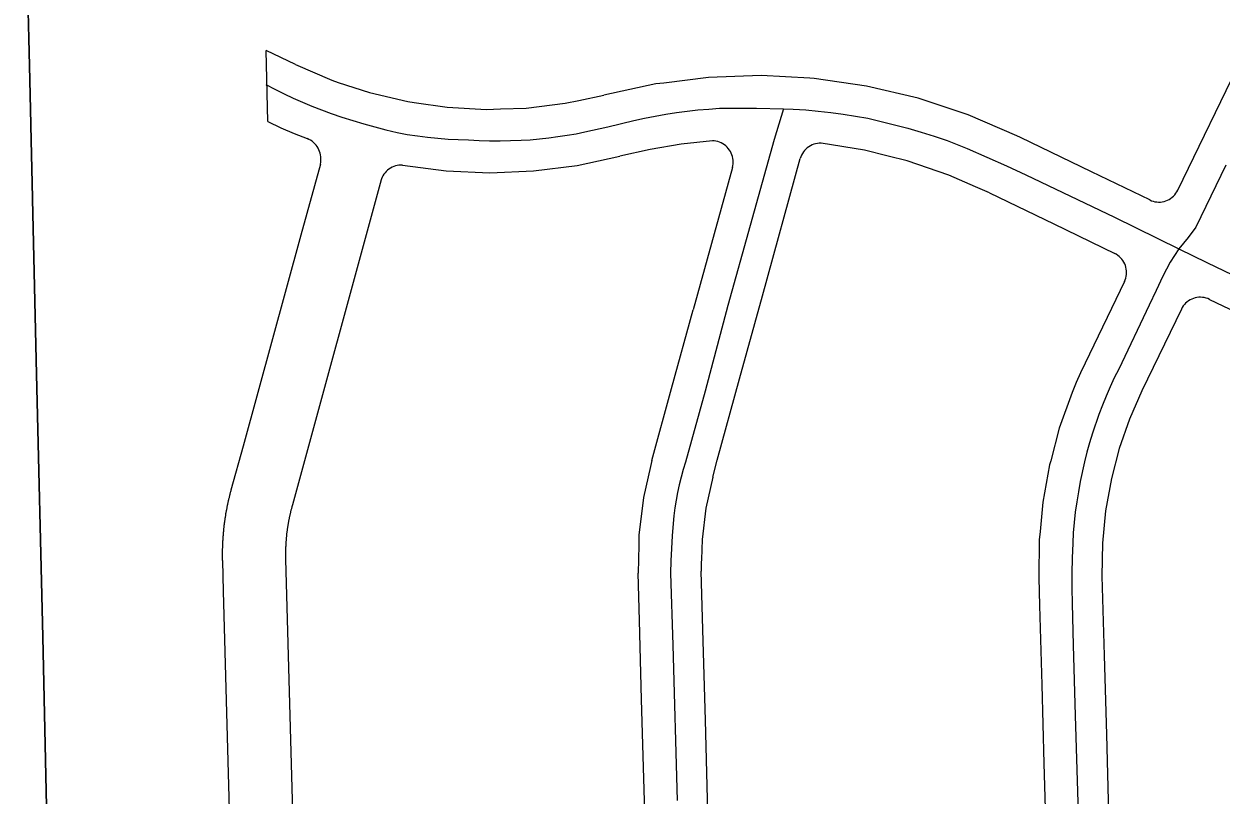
# Model space of a CAD drawing. Extents: x -2233 to 187241, y 4582 to 150524.
# Drawn here: x 88494 to 89631, y 56383 to 57114 of the extents above; entities that cross this region are included whole.
import ezdxf

# ---------------------------------------------------------------- set-up
doc = ezdxf.new("R2010")
doc.units = 0
for name, color, linetype in [('DV_X_Corp_Line', 7, 'Continuous'), ('GE_X_CL_2000', 7, 'Continuous'), ('RW_X_Fee_RW', 7, 'Continuous')]:
    doc.layers.add(name, color=color, linetype=linetype)

msp = doc.modelspace()

# ---------------------------------------------------------------- linework, layer by layer
at = {"layer": 'DV_X_Corp_Line'}
for p, q in [((88499.5, 57074.6), (88494.3, 57296.3)), ((88499.5, 57074.6), (88494.3, 57296.3)), ((88494.3, 57296.3), (88499.5, 57074.6)), ((88494.3, 57296.3), (88499.5, 57074.6)), ((88500.8, 57019.4), (88499.5, 57074.6)), ((88500.8, 57019.4), (88499.5, 57074.6)), ((88499.5, 57074.6), (88500.8, 57019.4)), ((88499.5, 57074.6), (88500.8, 57019.4)), ((88500.8, 57018.8), (88500.8, 57019.4)), ((88500.8, 57018.8), (88500.8, 57019.4)), ((88500.8, 57019.4), (88500.8, 57018.8)), ((88500.8, 57019.4), (88500.8, 57018.8)), ((88500.8, 57018.2), (88500.8, 57018.8)), ((88500.8, 57018.2), (88500.8, 57018.8)), ((88500.8, 57018.8), (88500.8, 57018.2)), ((88500.8, 57018.8), (88500.8, 57018.2)), ((88502.5, 56949.3), (88500.8, 57018.2)), ((88502.5, 56949.3), (88500.8, 57018.2)), ((88500.8, 57018.2), (88502.5, 56949.3)), ((88500.8, 57018.2), (88502.5, 56949.3)), ((88502.5, 56948), (88502.5, 56949.3)), ((88502.5, 56948), (88502.5, 56949.3)), ((88502.5, 56949.3), (88502.5, 56948)), ((88502.5, 56949.3), (88502.5, 56948)), ((88506.4, 56781.9), (88502.5, 56948)), ((88506.4, 56781.9), (88502.5, 56948)), ((88502.5, 56948), (88506.4, 56781.9)), ((88502.5, 56948), (88506.4, 56781.9)), ((88512.2, 56532.6), (88506.4, 56781.9)), ((88512.2, 56532.6), (88506.4, 56781.9)), ((88506.4, 56781.9), (88512.2, 56532.6)), ((88506.4, 56781.9), (88512.2, 56532.6)), ((88530.8, 55660), (88512.2, 56532.6)), ((88530.8, 55660), (88512.2, 56532.6)), ((88512.2, 56532.6), (88530.8, 55660)), ((88512.2, 56532.6), (88530.8, 55660))]:
    msp.add_line(p, q, dxfattribs=at)
at = {"layer": 'GE_X_CL_2000'}
for points in [[(88724, 57056.9), (88732.6, 57052.4), (88741.2, 57048.1), (88750, 57044), (88758.8, 57040.1), (88767.7, 57036.4), (88776.7, 57032.9), (88785.8, 57029.6), (88796.1, 57026.1), (88817, 57019.7), (88827.5, 57016.8), (88838, 57014), (88848.6, 57011.4), (88858.2, 57009.6), (88867.8, 57008.2), (88877.5, 57006.9), (88887.2, 57005.9), (88896.9, 57005.2), (88906.6, 57004.7), (88916.3, 57004.5), (88926.3, 57003.9), (88936.3, 57003.6), (88946.3, 57003.6), (88956.3, 57003.7), (88966.2, 57004), (88975, 57004.6), (88983.8, 57005.4), (88992.5, 57006.4), (89001.2, 57007.5), (89009.9, 57008.8), (89018.6, 57010.2), (89026.6, 57012), (89048.5, 57016.9), (89073.4, 57022.8), (89083.4, 57025), (89093.5, 57027), (89103.6, 57028.8), (89113.7, 57030.4), (89123.9, 57031.7), (89134.1, 57032.8), (89144.4, 57033.7), (89154.6, 57034.4), (89172.1, 57034.5), (89189.6, 57034.4), (89215.3, 57034)], [(89215.3, 57034), (89206.5, 57004.9), (89183.6, 56923.2), (89162.5, 56847.3), (89140.8, 56765.8), (89122.3, 56698.5), (89120.1, 56691.4), (89118.1, 56684.2), (89116.3, 56677), (89114.8, 56669.7), (89113.4, 56662.4), (89112.3, 56655.1), (89111.3, 56647.7), (89110.6, 56640.3), (89109.6, 56628.5), (89108.9, 56616.7), (89108.4, 56604.8), (89108.1, 56593), (89110.3, 56524.8), (89114.3, 56377.5)], [(89215.3, 57034), (89224.6, 57033.7), (89236.5, 57032.9), (89248.3, 57031.8), (89260.1, 57030.4), (89271.9, 57028.8), (89283.6, 57027), (89295.3, 57024.9), (89308.1, 57022), (89320.7, 57018.8), (89333.4, 57015.4), (89345.9, 57011.8), (89358.4, 57007.9), (89370.8, 57003.8), (89389.6, 56996.1), (89408.3, 56988.1), (89427, 56979.8), (89445.4, 56971.2), (89529.4, 56931.1), (89590.7, 56901.1)], [(89635.1, 56980.3), (89606.6, 56921.5), (89599.4, 56911.8), (89590.7, 56901.1)], [(89590.7, 56901.1), (89582.2, 56888.4), (89575.4, 56874.9), (89568.9, 56861.3), (89562.5, 56847.6), (89533.5, 56786.9), (89529.3, 56778.4), (89525.4, 56769.9), (89521.6, 56761.2), (89518, 56752.5), (89514.7, 56743.6), (89508.6, 56725.9), (89505.9, 56717), (89503.3, 56708), (89501.1, 56698.9), (89497, 56680.2), (89495.2, 56670.5), (89493.6, 56660.8), (89492.3, 56651.1), (89491.2, 56641.3), (89490.4, 56631.5), (89489.9, 56621.7), (89489.4, 56607.4), (89489.1, 56593.1), (89489, 56578.8), (89489.2, 56564.5), (89490.3, 56524.8), (89492.3, 56458.1), (89495.3, 56354.9)], [(89590.7, 56901.1), (89617.1, 56888.1), (89657.3, 56868.8)]]:
    msp.add_lwpolyline(points, dxfattribs=at)
at = {"layer": 'RW_X_Fee_RW'}
for p, q in [((88725.9, 57021.7), (88724.1, 57089.4)), ((88752.2, 57075.9), (88724.1, 57089.4)), ((89589.6, 56956.7), (89650.6, 57082.7)), ((89195.4, 56856.4), (89231.2, 56986.6)), ((89166.8, 56978.2), (89129.6, 56843.2)), ((89538.9, 56869.9), (89501.5, 56792.5)), ((89619.7, 56853), (89645, 56840.8)), ((89593, 56843.8), (89555.5, 56766.3)), ((89078.6, 56548.1), (89077.3, 56593.3)), ((89457.7, 56588.7), (89458.4, 56562.3))]:
    msp.add_line(p, q, dxfattribs=at)
for points in [[(88752.2, 57075.9), (88786.6, 57061), (88792.7, 57059), (88822.3, 57049.3), (88858.8, 57040.7), (88864.8, 57039.8), (88896, 57035.4), (88933.5, 57033.3), (88946.8, 57033.8), (88971, 57034.6), (89008.2, 57039.2), (89020.9, 57041.9), (89044.9, 57047)], [(89436.9, 57008.4), (89390.7, 57028.3), (89343, 57044), (89294.1, 57055.5), (89244.4, 57062.6), (89240.2, 57062.9), (89194.2, 57065.4), (89144, 57063.6), (89101.7, 57058.4), (89094.1, 57057.5), (89044.9, 57047)], [(88725.9, 57021.7), (88738.2, 57016), (88750.7, 57010.6), (88763.2, 57005.6)], [(88775.8, 56981.5), (88776, 56983.2), (88776.2, 56985), (88776.2, 56986.7), (88776, 56988.4), (88775.8, 56990.2), (88775.4, 56991.9), (88774.9, 56993.5), (88774.3, 56995.1), (88773.5, 56996.7), (88772.6, 56998.1), (88771.6, 56999.5), (88770.4, 57000.8), (88769.2, 57002), (88767.8, 57003.1), (88766.4, 57004), (88764.8, 57004.9), (88763.2, 57005.6)], [(89147.8, 57003.6), (89118.2, 57000.4), (89088.6, 56995.4), (89060, 56988.8)], [(89166.8, 56978.2), (89167.1, 56979.9), (89167.4, 56981.6), (89167.5, 56983.4), (89167.4, 56985.1), (89167.2, 56986.8), (89166.8, 56988.5), (89166.3, 56990.2), (89165.7, 56991.8), (89164.9, 56993.4), (89164, 56994.8), (89162.9, 56996.2), (89161.8, 56997.5), (89160.5, 56998.7), (89159.2, 56999.8), (89157.7, 57000.7), (89156.2, 57001.6), (89154.6, 57002.3), (89152.9, 57002.8), (89151.2, 57003.2), (89149.5, 57003.5), (89147.8, 57003.6)], [(89251, 57001.4), (89249.2, 57001.3), (89247.5, 57001.1), (89245.7, 57000.8), (89244, 57000.3), (89242.4, 56999.6), (89240.8, 56998.8), (89239.3, 56997.9), (89237.9, 56996.8), (89236.5, 56995.7), (89235.3, 56994.4), (89234.2, 56993), (89233.3, 56991.5), (89232.4, 56989.9), (89231.7, 56988.3), (89231.2, 56986.6)], [(89410.7, 56954.3), (89397.6, 56959.9), (89372.3, 56970.9), (89332.8, 56984.4), (89314.8, 56988.9), (89292.2, 56994.6), (89251, 57001.4)], [(89562.9, 56947.4), (89507.7, 56974.1), (89440.2, 57006.8), (89436.9, 57008.4)], [(88853.7, 56980.4), (88895, 56975), (88936.5, 56973.2), (88978.1, 56974.9), (89019.3, 56980.1), (89060, 56988.8)], [(88775.8, 56981.5), (88757.3, 56914.1), (88702.3, 56713.8)], [(88853.7, 56980.4), (88852, 56980.4), (88850.3, 56980.3), (88848.6, 56980.1), (88847, 56979.7), (88845.3, 56979.1), (88843.8, 56978.5), (88842.3, 56977.7), (88840.8, 56976.7), (88839.5, 56975.7), (88838.2, 56974.5), (88837.1, 56973.2), (88836, 56971.9), (88835.1, 56970.4), (88834.3, 56968.9), (88833.7, 56967.3), (88833.4, 56966.5), (88833.2, 56965.7)], [(88833.4, 56966.5), (88749.2, 56658.1), (88748.7, 56656.1), (88748.5, 56655.5), (88748.3, 56654.8), (88748.2, 56654.2), (88748, 56653.6), (88747.8, 56653), (88747.7, 56652.3), (88747.5, 56651.7), (88747.4, 56651.1), (88747.2, 56650.5), (88747.1, 56649.8), (88746.9, 56649.2), (88746.8, 56648.6), (88746.6, 56648), (88746.5, 56647.3), (88746.4, 56646.7), (88746.2, 56646.1), (88746.1, 56645.4), (88746, 56644.8), (88745.8, 56644.2), (88745.7, 56643.5), (88745.6, 56642.9), (88745.5, 56642.3), (88745.4, 56641.6), (88745.2, 56641), (88745.1, 56640.4), (88745, 56639.7), (88744.9, 56639.1), (88744.8, 56638.5), (88744.7, 56637.8), (88744.6, 56637.2), (88744.5, 56636.6), (88744.4, 56635.9), (88744.3, 56635.3), (88744.2, 56634.6), (88744.1, 56634), (88744.1, 56633.4), (88744, 56632.7), (88743.9, 56632.1), (88743.8, 56631.4), (88743.7, 56630.8), (88743.7, 56630.2), (88743.6, 56629.5), (88743.5, 56628.9), (88743.5, 56628.2), (88743.4, 56627.6), (88743.3, 56627), (88743.3, 56626.3), (88743.2, 56625.7), (88743.2, 56625), (88743.1, 56624.4), (88743.1, 56623.8), (88743, 56623.1), (88743, 56622.5), (88742.9, 56621.8), (88742.9, 56621.2), (88742.8, 56620.5), (88742.8, 56619.9), (88742.8, 56619.3), (88742.8, 56618.6), (88742.7, 56618), (88742.7, 56617.3), (88742.7, 56616.7), (88742.7, 56616), (88742.6, 56615.4), (88742.6, 56614.7), (88742.6, 56614.1), (88742.6, 56613.5), (88742.6, 56612.8), (88742.6, 56612.2), (88742.6, 56611.5), (88742.6, 56610.9), (88742.6, 56610.2), (88742.6, 56609.6), (88742.6, 56608.9), (88742.6, 56608.3), (88742.6, 56607.7), (88742.6, 56607), (88742.6, 56606.4), (88759.9, 55977.5)], [(89410.7, 56954.3), (89471.8, 56924.7), (89529.7, 56896.6)], [(89562.9, 56947.4), (89564.5, 56946.7), (89566.2, 56946.1), (89567.9, 56945.7), (89569.6, 56945.5), (89571.3, 56945.4), (89573.1, 56945.4), (89574.8, 56945.6), (89576.5, 56946), (89578.2, 56946.5), (89579.8, 56947.1), (89581.4, 56947.9), (89582.8, 56948.8), (89584.2, 56949.9), (89585.5, 56951), (89586.7, 56952.3), (89587.8, 56953.7), (89588.8, 56955.1), (89589.6, 56956.7)], [(89538.9, 56869.9), (89539.6, 56871.5), (89540.2, 56873.2), (89540.6, 56874.9), (89540.8, 56876.6), (89540.9, 56878.3), (89540.9, 56880.1), (89540.7, 56881.8), (89540.3, 56883.5), (89539.8, 56885.2), (89539.2, 56886.8), (89538.4, 56888.4), (89537.5, 56889.9), (89536.5, 56891.3), (89535.3, 56892.6), (89534, 56893.8), (89532.7, 56894.8), (89531.2, 56895.8), (89529.7, 56896.6)], [(89148.1, 56684.3), (89152.5, 56700.3), (89173.7, 56777.5), (89195.4, 56856.4)], [(89619.7, 56853), (89618.1, 56853.7), (89616.4, 56854.3), (89614.7, 56854.7), (89613, 56854.9), (89611.2, 56855), (89609.5, 56855), (89607.8, 56854.8), (89606.1, 56854.4), (89604.4, 56853.9), (89602.8, 56853.3), (89601.2, 56852.5), (89599.7, 56851.6), (89598.3, 56850.5), (89597, 56849.4), (89595.8, 56848.1), (89594.7, 56846.8), (89593.8, 56845.3), (89593, 56843.8)], [(89090.3, 56700.2), (89109.1, 56768.5), (89129.6, 56843.2)], [(89501.5, 56792.5), (89497.1, 56783.3), (89493, 56774), (89489.2, 56764.7)], [(89489.2, 56764.7), (89477.1, 56730.8), (89469, 56699.9), (89467.9, 56696), (89461.6, 56660.6), (89458.9, 56632.7), (89458.1, 56624.7), (89457.7, 56588.7)], [(89555.5, 56766.3), (89543.7, 56739.3), (89534, 56711.5), (89526.5, 56683.1)], [(88702.3, 56713.8), (88690.8, 56672), (88690.8, 56672)], [(89090.3, 56700.2), (89089, 56694.3), (89082.5, 56665), (89078.1, 56629.3), (89077.9, 56619.8), (89077.3, 56593.3)], [(89148.1, 56684.3), (89141.6, 56654.9), (89138, 56625), (89137.4, 56606.2)], [(89526.5, 56683.1), (89521, 56652.4), (89518.1, 56621.5), (89517.6, 56590.4)], [(88690.8, 56672), (88690.6, 56671.3), (88690.4, 56670.5), (88690.2, 56669.8), (88690, 56669.1), (88689.9, 56668.4), (88689.7, 56667.7), (88689.5, 56667), (88689.3, 56666.2), (88689.1, 56665.5), (88689, 56664.8), (88688.8, 56664.1), (88688.6, 56663.3), (88688.4, 56662.6), (88688.3, 56661.9), (88688.1, 56661.2), (88688, 56660.4), (88687.8, 56659.7), (88687.6, 56659), (88687.5, 56658.3), (88687.3, 56657.5), (88687.2, 56656.8), (88687, 56656.1), (88686.9, 56655.4), (88686.8, 56654.6), (88686.6, 56653.9), (88686.5, 56653.2), (88686.3, 56652.4), (88686.2, 56651.7), (88686.1, 56651), (88686, 56650.3), (88685.8, 56649.5), (88685.7, 56648.8), (88685.6, 56648.1), (88685.5, 56647.3), (88685.4, 56646.6), (88685.2, 56645.9), (88685.1, 56645.1), (88685, 56644.4), (88684.9, 56643.6), (88684.8, 56642.9), (88684.7, 56642.2), (88684.6, 56641.4), (88684.5, 56640.7), (88684.4, 56640), (88684.3, 56639.2), (88684.2, 56638.5), (88684.1, 56637.7), (88684.1, 56637), (88684, 56636.3), (88683.9, 56635.5), (88683.8, 56634.8), (88683.7, 56634), (88683.7, 56633.3), (88683.6, 56632.6), (88683.5, 56631.8), (88683.5, 56631.1), (88683.4, 56630.3), (88683.3, 56629.6), (88683.3, 56628.8), (88683.2, 56628.1), (88683.2, 56627.4), (88683.1, 56626.6), (88683.1, 56625.9), (88683, 56625.1), (88683, 56624.4), (88682.9, 56623.6), (88682.9, 56622.9), (88682.9, 56622.2), (88682.8, 56621.4), (88682.8, 56620.7), (88682.8, 56619.9), (88682.7, 56619.2), (88682.7, 56618.4), (88682.7, 56617.7), (88682.7, 56616.9), (88682.6, 56616.2), (88682.6, 56615.5), (88682.6, 56614.7), (88682.6, 56614), (88682.6, 56613.2), (88682.6, 56612.5), (88682.6, 56611.7), (88682.6, 56611), (88682.6, 56610.2), (88682.6, 56609.5), (88682.6, 56608.7), (88682.6, 56608), (88682.6, 56607.3), (88682.6, 56606.5), (88682.6, 56605.8), (88682.7, 56605), (88682.7, 56604.7), (88683.5, 56576.1)], [(89137.4, 56606.2), (89137.2, 56603.4), (89137.3, 56594.9)], [(89159.7, 55778.8), (89157.7, 55853.7), (89155.6, 55928.7), (89153.6, 56003.7), (89151.5, 56078.6), (89149.4, 56153.6), (89147.4, 56228.6), (89145.3, 56303.6), (89143.3, 56378.5), (89141.2, 56453.5), (89139.1, 56528.5), (89137.3, 56594.9)], [(89517.6, 56590.4), (89519.7, 56515.1), (89521.8, 56439.9), (89523.8, 56364.7), (89525.9, 56289.4), (89528, 56214.2), (89530, 56138.9), (89532.1, 56063.7), (89534.2, 55988.4), (89536.2, 55913.5), (89538.3, 55838.5), (89540.4, 55763.5), (89542.4, 55688.5)], [(88683.5, 56576.1), (88691.7, 56276.3)], [(89458.4, 56562.3), (89460.4, 56487.3), (89462.5, 56412.4), (89464.6, 56337.4), (89466.6, 56262.4), (89468.7, 56187.4), (89470.7, 56112.5), (89472.8, 56037.5), (89474.9, 55962.5), (89476.9, 55887.6), (89479, 55812.6), (89481, 55737.6)], [(89102, 55696.5), (89097.9, 55843.9), (89095.1, 55948.3), (89093, 56023.3), (89090.9, 56098.3), (89088.9, 56173.2), (89086.8, 56248.2), (89084.8, 56323.2), (89082.7, 56398.1), (89080.6, 56473.1), (89078.6, 56548.1)]]:
    msp.add_lwpolyline(points, dxfattribs=at)

doc.saveas('drawing.dxf')
